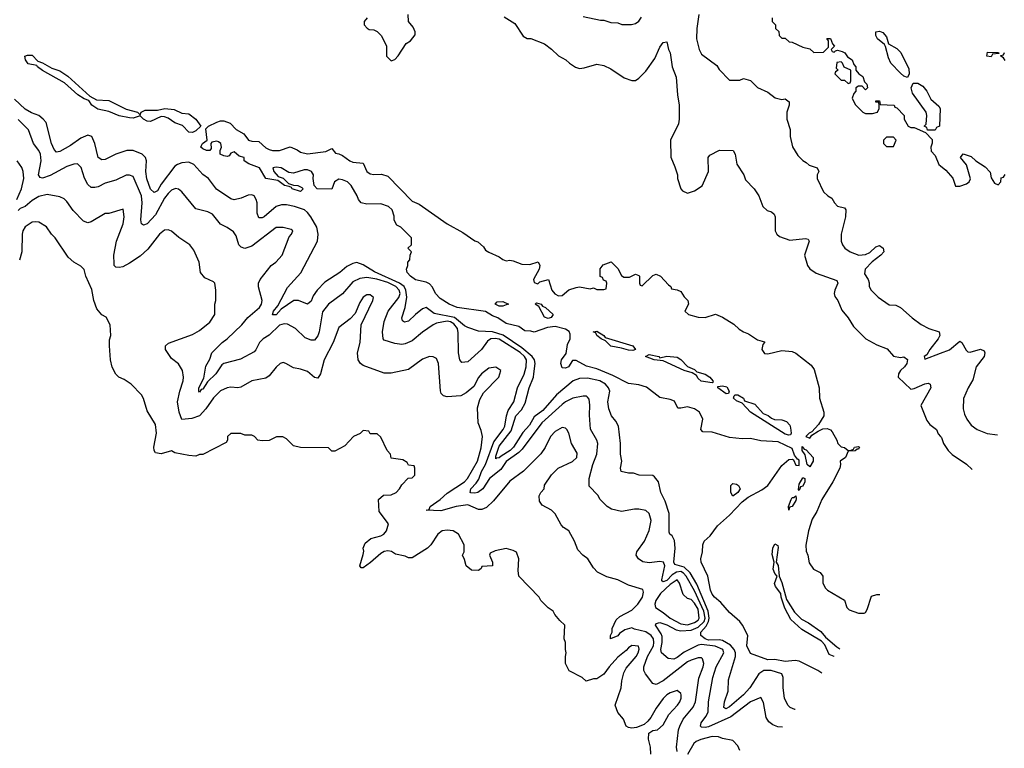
# Model space of a CAD drawing. Header units: inches. Extents: x 2348352 to 2479776, y 460422 to 613655.
# Tile 359 of 590: x 2434719 to 2440366, y 511683 to 515860. Entities that reach past the tile are written whole.
import ezdxf

# ---------------------------------------------------------------- set-up
doc = ezdxf.new("R2010")
doc.units = ezdxf.units.IN
doc.header["$MEASUREMENT"] = 0
doc.layers.add('C4531', color=7, linetype='Continuous')
doc.layers.add('C4541', color=7, linetype='Continuous')

msp = doc.modelspace()

# ---------------------------------------------------------------- linework, layer by layer
at = {"layer": 'C4531', "color": 4}
for points, elevation in [([(2436712, 515870), (2436694, 515850), (2436694, 515830), (2436711.6, 515811.6), (2436723.6, 515803.6), (2436750, 515802), (2436770, 515792), (2436792, 515770), (2436822, 515710), (2436822, 515650), (2436850, 515624.7), (2436870, 515632), (2436890, 515652), (2436936.4, 515723.6), (2436960.4, 515739.6), (2436987.3, 515772.7), (2436988, 515790), (2436976.4, 515816.4), (2436948.7, 515850), (2436948, 515890)], 64), ([(2438614.8, 515890), (2438602.8, 515810), (2438601, 515750), (2438616, 515690), (2438630, 515662), (2438716.9, 515596.9), (2438730, 515574), (2438790, 515514), (2438850, 515514), (2438870, 515522), (2438910, 515511.3), (2438951.1, 515471.1), (2439010, 515444.7), (2439051.1, 515411.1), (2439090, 515402.8), (2439110, 515406), (2439132, 515390), (2439131.3, 515370), (2439118, 515330), (2439118, 515290), (2439138, 515230), (2439138, 515190), (2439151.1, 515131.1), (2439182, 515082), (2439210, 515052), (2439230, 515042), (2439246.4, 515026.4), (2439292, 515010), (2439302, 514990), (2439292, 514970), (2439292, 514950), (2439330, 514874), (2439354, 514850), (2439376.9, 514836.9), (2439392, 514810), (2439410, 514792), (2439450, 514782), (2439458, 514770), (2439454.8, 514730), (2439431, 514630), (2439431, 514590), (2439438, 514570), (2439450.9, 514550.9), (2439482, 514530), (2439531.1, 514511.1), (2439570, 514514.8), (2439594, 514526), (2439630, 514558), (2439650, 514564.7), (2439671.3, 514550), (2439674.8, 514530), (2439658.8, 514510), (2439608.3, 514471.7), (2439567.7, 514430), (2439564, 514404), (2439584.7, 514370), (2439591, 514351), (2439591.3, 514330), (2439602, 514310), (2439642, 514270), (2439706.4, 514226.4), (2439743.6, 514223.6), (2439770.9, 514210.9), (2439838, 514150), (2439890, 514112), (2439934, 514090), (2439992, 514070), (2439996, 514050), (2439986.8, 514030), (2439939.1, 513970), (2439922, 513938), (2439907.3, 513930), (2439910, 513914), (2440000, 513948)], 68), ([(2437496.9, 515876.9), (2437558, 515838), (2437606.4, 515766.4), (2437630, 515752), (2437650, 515751.3), (2437730, 515721), (2437770, 515691.3), (2437810, 515652), (2437852, 515630), (2437872, 515610), (2437907.1, 515587.1), (2437930, 515581), (2437956.5, 515583.5), (2438030, 515604.7), (2438070, 515598), (2438110, 515578), (2438186.4, 515526.4), (2438230, 515511.3), (2438250, 515512), (2438270, 515524.7), (2438310, 515564.7), (2438362, 515638), (2438390, 515702), (2438408.7, 515730), (2438430, 515734), (2438441, 515690), (2438450.6, 515670.6), (2438462, 515590), (2438484.7, 515530), (2438491, 515430), (2438501, 515370), (2438501, 515290), (2438496.9, 515263.1), (2438452, 515170), (2438452.7, 515072.7), (2438476.9, 515016.9), (2438491, 514970), (2438491.3, 514950), (2438511.3, 514890), (2438519.8, 514879.8), (2438550, 514864.7), (2438590, 514878), (2438632.5, 514907.5), (2438668.7, 514990), (2438668, 515070), (2438676.4, 515083.6), (2438732.7, 515112.7), (2438810.9, 515110.9), (2438822, 515090), (2438832.7, 515032.7), (2438871.3, 514970), (2438882, 514942), (2438931.3, 514890), (2438958, 514850), (2438982, 514790), (2439006.4, 514766.4), (2439030, 514758), (2439045.4, 514745.4), (2439051, 514730), (2439051.3, 514650), (2439062, 514630), (2439076.9, 514616.9), (2439136.9, 514596.9), (2439226, 514606), (2439242, 514602), (2439246, 514590), (2439221, 514510), (2439238, 514450), (2439250, 514432), (2439287.1, 514407.1), (2439405.4, 514365.4), (2439410.6, 514350), (2439393.4, 514310), (2439390.7, 514290), (2439394, 514274), (2439410.8, 514250), (2439434, 514194), (2439470, 514151.3), (2439501.4, 514101.4), (2439571.1, 514031.1), (2439635.3, 513995.3), (2439694, 513974), (2439730.8, 513930.8), (2439770, 513924), (2439790, 513926.8), (2439810, 513911.3), (2439807.3, 513890), (2439794, 513870), (2439770.8, 513850), (2439758.8, 513830), (2439758, 513810), (2439830, 513742), (2439850, 513746), (2439910, 513772.2), (2439930, 513775.5), (2439941, 513770), (2439943.8, 513750), (2439887.9, 513647.9), (2439922, 513562), (2439939.8, 513539.8), (2439978, 513510), (2439986.4, 513486.4), (2440000, 513471.4)], 64), ([(2437950, 515878), (2438050, 515858), (2438070, 515858), (2438110, 515844.7), (2438150, 515842), (2438171.6, 515831.6), (2438228.4, 515831.6), (2438250, 515838), (2438270, 515852), (2438285.6, 515874.4)], 68), ([(2439034, 515870), (2439034, 515850), (2439054, 515830), (2439054, 515810), (2439072.7, 515792.7), (2439074, 515770), (2439090, 515754), (2439110, 515754), (2439132.7, 515732.7), (2439150, 515732), (2439210, 515702), (2439250, 515692), (2439272.7, 515672.7), (2439330, 515674), (2439358, 515702), (2439358, 515738), (2439348, 515752), (2439370, 515751.3), (2439381, 515721), (2439391.3, 515708.7), (2439374, 515690), (2439378, 515678), (2439390, 515674), (2439398, 515682), (2439410, 515684.7), (2439436.8, 515676.8), (2439450.6, 515670.6), (2439467.1, 515647.1), (2439494, 515630), (2439503.6, 515603.6), (2439514, 515590), (2439514, 515570), (2439532, 515550), (2439554.8, 515534.8), (2439564.7, 515504.7), (2439578, 515490), (2439582, 515470), (2439570, 515458), (2439550, 515478), (2439530, 515478), (2439514, 515470), (2439514, 515450), (2439503.6, 515436.4), (2439494, 515410), (2439510, 515374), (2439554, 515330), (2439570, 515322), (2439610, 515322), (2439638, 515330), (2439648, 515350), (2439648, 515370), (2439646, 515386), (2439630, 515388), (2439630, 515394), (2439650, 515394), (2439654, 515374), (2439734, 515370), (2439738, 515358), (2439750, 515354), (2439791.3, 515310), (2439792, 515290), (2439814, 515250), (2439830, 515242), (2439850, 515242), (2439914, 515214), (2439952.7, 515172.7), (2439952.7, 515152.7), (2439944.7, 515130), (2439946.4, 515106.4), (2439970, 515082), (2439991.3, 515030), (2440000, 515022.8)], 72), ([(2439166.8, 511905.4), (2439165.6, 511905.6), (2439138, 511918), (2439124, 511930), (2439106, 511970), (2439098, 512030), (2439098, 512090), (2439089.2, 512110), (2439029, 512130), (2438986.4, 512130), (2438958.3, 512110), (2438907.4, 512030), (2438870.3, 511990), (2438790, 511921.6), (2438769.5, 511909.5), (2438758, 511918), (2438760.7, 511950), (2438783, 512010), (2438784.6, 512075.4), (2438824.7, 512210), (2438824.2, 512230), (2438817.6, 512250), (2438795, 512275), (2438750, 512301.7), (2438730, 512305.6), (2438670, 512302.9), (2438649.6, 512310), (2438624.7, 512330), (2438626, 512350), (2438656, 512384), (2438669.9, 512410), (2438674, 512430), (2438667.5, 512470), (2438603.5, 512623.5), (2438563.7, 512690), (2438530, 512721.1), (2438476.6, 512736.6), (2438471.5, 512750), (2438478.7, 512830), (2438475.5, 512875.5), (2438460.4, 512900.4), (2438448, 512910), (2438443.1, 512923.1), (2438444, 513030), (2438420.2, 513100.2), (2438395.3, 513150), (2438382, 513210), (2438360.4, 513240.4), (2438350, 513248), (2438271.6, 513248.4), (2438240.4, 513260.4), (2438210, 513261.2), (2438168.7, 513270), (2438165.2, 513290), (2438173.2, 513330), (2438164, 513370), (2438164, 513430), (2438154, 513530), (2438138.6, 513558.6), (2438114, 513590), (2438097.2, 513630), (2438093.2, 513670), (2438103.7, 513730), (2438096.2, 513750), (2438079.7, 513770), (2438047, 513790), (2437975.1, 513804.9), (2437930, 513804), (2437893, 513790), (2437798.7, 513710), (2437720.1, 513619.9), (2437670, 513582.6), (2437643.5, 513536.5), (2437605.6, 513494.4), (2437551.4, 513410), (2437532.9, 513390), (2437481.2, 513358.8), (2437470, 513347.6), (2437453.7, 513346.3), (2437450, 513342), (2437450, 513358), (2437470, 513414.9), (2437537.5, 513502.5), (2437563.9, 513590), (2437596.3, 513623.7), (2437618.7, 513661.3), (2437641, 513750), (2437665.1, 513810), (2437668.3, 513830), (2437675, 513890), (2437670.8, 513910), (2437657.4, 513930), (2437598.4, 513978.4), (2437491.3, 514051.3), (2437430, 514071.2), (2437350, 514074.7), (2437290, 514095.3), (2437270, 514105.8), (2437212.4, 514152.4), (2437095.5, 514175.5), (2437050, 514209.5), (2437030, 514201.6), (2436989.3, 514170.7), (2436950, 514132), (2436925.4, 514125.4), (2436914.5, 514134.5), (2436911.8, 514150), (2436930, 514211), (2436938.6, 514270), (2436933.7, 514310), (2436923.5, 514330), (2436897.7, 514350), (2436753.9, 514413.9), (2436690, 514455.3), (2436652.7, 514467.3), (2436630, 514462), (2436595.2, 514444.8), (2436556, 514410), (2436470, 514355.1), (2436425.5, 514310), (2436402.5, 514277.5), (2436390, 514246), (2436370.3, 514229.7), (2436318, 514250), (2436290.6, 514249.4), (2436218.8, 514201.2), (2436190, 514168), (2436169, 514169), (2436175.1, 514190), (2436200.1, 514219.9), (2436254.9, 514325.1), (2436330.8, 514409.2), (2436426.6, 514590), (2436431.8, 514630), (2436422.9, 514670), (2436389.6, 514730), (2436370, 514755.6), (2436352, 514770), (2436295.3, 514790), (2436250, 514799.6), (2436220.9, 514799.1), (2436190, 514789.3), (2436121, 514730), (2436110, 514723.7), (2436090, 514724), (2436082, 514750), (2436080.9, 514810), (2436076, 514830), (2436064, 514850), (2436050, 514855.6), (2436030, 514854), (2435990, 514836), (2435950, 514826.6), (2435930, 514832.7), (2435847.7, 514887.7), (2435801.2, 514950), (2435770, 514972), (2435717.6, 515030), (2435690, 515042.6), (2435650, 515038.9), (2435624, 515030), (2435610, 515019.5), (2435530, 514917), (2435510, 514878), (2435490, 514869.2), (2435470, 514889.4), (2435448.5, 514948.5), (2435442, 514990), (2435446, 515050), (2435441.3, 515070), (2435422, 515090), (2435370.5, 515109.5), (2435334, 515110), (2435270, 515089.2), (2435210, 515059.3), (2435190, 515057.2), (2435169.4, 515070), (2435149.4, 515150), (2435133.2, 515190), (2435110, 515198), (2435070, 515180.9), (2435010, 515138), (2434950, 515103.7), (2434930, 515101.2), (2434916.6, 515116.6), (2434901.6, 515150), (2434872, 515270), (2434854.5, 515290), (2434829.4, 515310), (2434786.8, 515326.8), (2434750, 515347.4), (2434690, 515405.1)], 64), ([(2439093.1, 511805.3), (2439066.3, 511806.3), (2439038.6, 511818.6), (2439015.5, 511835.5), (2439000.2, 511860.2), (2438985.6, 511945.6), (2438970, 511975.3), (2438910, 511949.3), (2438797, 511863), (2438670, 511807.1), (2438650, 511802), (2438630, 511805.1), (2438624.5, 511810), (2438627.3, 511830), (2438655.2, 511864.8), (2438667.8, 511890), (2438669.6, 511950), (2438693.6, 512090), (2438713.3, 512150), (2438758.4, 512230), (2438751.6, 512250), (2438708.7, 512268.7), (2438630, 512278.2), (2438610, 512275.1), (2438530, 512235.4), (2438490, 512203), (2438470, 512195.1), (2438438.4, 512198.4), (2438399.5, 512230), (2438396.3, 512250), (2438404.7, 512290), (2438403.8, 512323.8), (2438398.8, 512338.8), (2438365.2, 512390), (2438370, 512398), (2438390, 512404), (2438430, 512390.3), (2438483.4, 512363.4), (2438510, 512356.2), (2438570, 512360.2), (2438610, 512378.2), (2438643.9, 512410), (2438649.9, 512430), (2438643.6, 512470), (2438590, 512586), (2438540.8, 512670), (2438526.5, 512686.5), (2438510, 512696.2), (2438486.2, 512693.8), (2438461.4, 512678.6), (2438430, 512645.6), (2438410, 512637), (2438402.8, 512642.8), (2438402, 512650), (2438418.9, 512730), (2438411.3, 512751.3), (2438390, 512754.5), (2438330, 512746.6), (2438292.9, 512752.9), (2438268.7, 512770), (2438255.3, 512790), (2438259, 512810), (2438302.9, 512870), (2438330, 512931.3), (2438340.7, 512990), (2438329.2, 513030), (2438310, 513046), (2438270, 513055.1), (2438245.2, 513054.8), (2438170, 513041.2), (2438113.6, 513053.6), (2438088, 513070), (2438048, 513110), (2438034.6, 513134.6), (2437985.6, 513185.6), (2437985.2, 513230), (2438007, 513310), (2438029.6, 513370), (2438034.5, 513430), (2438029.3, 513450), (2437992.1, 513512.1), (2437987.2, 513592.8), (2437989.3, 513650), (2437984.7, 513684.7), (2437976.5, 513696.5), (2437970, 513702), (2437950, 513702.7), (2437892, 513690), (2437850.4, 513669.6), (2437830, 513654.5), (2437713.4, 513550), (2437601.5, 513398.5), (2437581.6, 513378.4), (2437510, 513327.3), (2437478.3, 513281.7), (2437414.4, 513230), (2437374.9, 513170), (2437346, 513150), (2437330, 513145.1), (2437307.2, 513147.2), (2437302.7, 513150), (2437306, 513170), (2437337.7, 513202.3), (2437353, 513227), (2437368.7, 513270), (2437389.8, 513310.2), (2437439.3, 513440.7), (2437492.6, 513510), (2437502, 513530), (2437511.1, 513588.9), (2437520.8, 513619.2), (2437554, 513670), (2437574, 513750), (2437611.9, 513828.1), (2437623.5, 513870), (2437626, 513910), (2437613.7, 513930), (2437590, 513951.7), (2437470, 514028), (2437446.8, 514033.2), (2437421, 514030), (2437402.3, 514017.7), (2437366.8, 513970), (2437290, 513899), (2437255.3, 513895.3), (2437244, 513910), (2437236, 513950), (2437234.8, 514065.2), (2437229.6, 514090), (2437210, 514115.8), (2437190, 514127.8), (2437170, 514131.7), (2437110, 514119.5), (2437091, 514110), (2437030, 514069.4), (2436970, 514019.3), (2436930, 514001.2), (2436910, 513997.2), (2436870, 514004), (2436810, 514022), (2436804, 514030), (2436799.3, 514070), (2436809.5, 514130.5), (2436832.7, 514190), (2436892.9, 514267.1), (2436900.4, 514290), (2436895.6, 514310), (2436875.8, 514330), (2436830, 514353.8), (2436767.6, 514372.4), (2436710, 514382.9), (2436670, 514376.2), (2436630, 514357), (2436570, 514289.2), (2436490, 514229), (2436455.5, 514184.5), (2436436.3, 514070), (2436430, 514048.7), (2436410, 514022), (2436390, 514022), (2436356.5, 514036.5), (2436302, 514090), (2436255.5, 514115.5), (2436236, 514116), (2436210, 514109.3), (2436150, 514052), (2436114.8, 514030), (2436094, 514010), (2436073.2, 513966.8), (2436063.5, 513956.5), (2435985.2, 513914.8), (2435890, 513889.2), (2435879.1, 513880.9), (2435843.8, 513830), (2435795.8, 513784.2), (2435770, 513742.7), (2435760.5, 513739.5), (2435750, 513725.2), (2435746, 513730), (2435747.3, 513750), (2435774.5, 513805.5), (2435786.3, 513873.7), (2435810, 513914), (2435822, 513950), (2435881.2, 514010), (2435910, 514030.7), (2435992.7, 514110), (2436027.5, 514152.5), (2436095.1, 514210), (2436106, 514230), (2436109.2, 514250), (2436089.1, 514329.1), (2436089, 514350), (2436099, 514370), (2436162, 514450), (2436188.7, 514470), (2436224, 514510), (2436264, 514616), (2436278, 514630), (2436286, 514650), (2436276.4, 514656.4), (2436230, 514668.7), (2436190, 514668.7), (2436050, 514561.2), (2436010, 514549), (2435990, 514555.3), (2435975.3, 514570), (2435960.2, 514620.2), (2435944.7, 514644.7), (2435910, 514668.7), (2435870, 514688.7), (2435825.6, 514745.6), (2435798.6, 514758.6), (2435730, 514775.3), (2435650, 514874), (2435630, 514889), (2435612.7, 514892.7), (2435590, 514882.7), (2435570, 514863.7), (2435550, 514836), (2435498, 514742), (2435450, 514689.2), (2435430, 514682), (2435418, 514690), (2435413.2, 514713.2), (2435422.4, 514810), (2435417.6, 514850), (2435370, 514962), (2435350, 514969), (2435330, 514969), (2435270, 514939.3), (2435210, 514922.7), (2435170, 514902.7), (2435150, 514897.2), (2435130, 514899), (2435110, 514915.3), (2435091.9, 514951.9), (2435071.9, 515011.9), (2435050, 515033.2), (2435030, 515032.7), (2434990, 515018), (2434893.7, 514966.3), (2434850, 514952.3), (2434836, 514956), (2434827, 514970), (2434841.6, 515050), (2434838, 515090), (2434829.2, 515110), (2434799.3, 515150), (2434769.4, 515229.4), (2434710, 515288.7)], 68), ([(2439320.4, 512113.8), (2439297.2, 512130), (2439190, 512183.5), (2439166.8, 512186.8), (2439110, 512181.8), (2439050, 512192.2), (2439010, 512189.8), (2438910, 512226), (2438888.5, 512270), (2438896, 512330), (2438863.7, 512390), (2438849.3, 512410), (2438790, 512462.4), (2438740, 512520), (2438703.6, 512550), (2438690, 512567), (2438680.5, 512590), (2438665.1, 512670), (2438626.6, 512750), (2438625.1, 512770), (2438635.4, 512810), (2438636.3, 512850), (2438644.2, 512870), (2438678.2, 512901.8), (2438720.7, 512959.3), (2438790, 513020.5), (2438863.3, 513096.7), (2438896.9, 513123.1), (2438975.3, 513164.7), (2439009.2, 513190), (2439090, 513304), (2439130, 513338.8), (2439150, 513341), (2439157.3, 513337.3), (2439170, 513306), (2439190, 513304), (2439190, 513336), (2439180.7, 513340.7), (2439163.7, 513363.7), (2439150, 513402.7), (2439070, 513440.9), (2438970, 513446), (2438910, 513459.7), (2438862.3, 513457.7), (2438790, 513465.4), (2438690, 513496.2), (2438638, 513498), (2438626, 513510), (2438637.2, 513570), (2438617.2, 513610), (2438590, 513629.2), (2438550, 513641.2), (2438510, 513632.3), (2438493.2, 513633.2), (2438473.8, 513673.8), (2438450, 513682.6), (2438390, 513693.6), (2438313.5, 513753.5), (2438270, 513766.6), (2438210, 513773.7), (2438120.4, 513820.4), (2438030, 513858.3), (2437970, 513873.3), (2437910, 513906), (2437890, 513906), (2437866, 513870), (2437850, 513862), (2437830, 513865.2), (2437823.6, 513890), (2437827.3, 513910), (2437852.9, 513947.1), (2437861.6, 513998.4), (2437876, 514030), (2437876.5, 514056.5), (2437870, 514073.2), (2437850, 514085.2), (2437790, 514100.7), (2437745.3, 514094.7), (2437670, 514068), (2437650, 514075.3), (2437616.4, 514076.4), (2437581.2, 514101.2), (2437510, 514119.3), (2437462, 514150), (2437430, 514162), (2437390, 514187.3), (2437228.7, 514210), (2437182, 514230), (2437130, 514262.7), (2437104.5, 514290), (2437087.3, 514327.3), (2437070, 514345.2), (2437050, 514356), (2436990, 514369.4), (2436961.2, 514390), (2436942, 514410), (2436938, 514430), (2436946, 514450), (2436946, 514470), (2436956.4, 514483.6), (2436958, 514510), (2436966, 514530), (2436946, 514550), (2436966, 514570), (2436966, 514610), (2436906, 514670), (2436882, 514682), (2436866, 514710), (2436866, 514734), (2436855.3, 514770), (2436834, 514790), (2436790, 514805.2), (2436710, 514802), (2436678, 514810), (2436662, 514830), (2436655.3, 514850), (2436621.2, 514910), (2436599, 514930), (2436570, 514942.7), (2436550, 514945.2), (2436524.7, 514930), (2436510, 514888), (2436426, 514890), (2436408.9, 514908.9), (2436402, 514950), (2436404, 514970), (2436393.2, 514990), (2436370, 514999.3), (2436350, 514999.3), (2436290, 514979.3), (2436263.2, 514983.2), (2436218, 515010), (2436190, 515015.1), (2436172, 515010), (2436176, 514990), (2436201, 514961), (2436231, 514951), (2436261, 514921), (2436290, 514911), (2436314, 514910), (2436338, 514898), (2436344.7, 514890), (2436330, 514875.3), (2436282, 514890), (2436279, 514899), (2436264.7, 514904.7), (2436238, 514910), (2436199, 514939), (2436130, 514949.4), (2436095.3, 515010), (2436033.6, 515033.6), (2436006, 515050), (2436006, 515070), (2435978, 515078), (2435950, 515102), (2435930, 515095.3), (2435919.8, 515080.2), (2435910, 515075.3), (2435890, 515079), (2435868.7, 515090), (2435868.7, 515110), (2435877, 515130), (2435873.6, 515150), (2435860.1, 515160.1), (2435850, 515164.5), (2435822, 515158), (2435816, 515150), (2435818, 515122), (2435810.7, 515109.3), (2435790, 515109.5), (2435770, 515119), (2435759, 515130), (2435761.2, 515138.8), (2435768, 515150), (2435795.3, 515170), (2435786, 515234), (2435801.2, 515250), (2435850, 515273.4), (2435870, 515280.7), (2435890, 515281), (2435927.1, 515267.1), (2435961, 515230), (2436005.2, 515205.2), (2436032, 515170), (2436050, 515164), (2436090, 515161), (2436130, 515124.9), (2436150, 515116.3), (2436170, 515110.8), (2436210, 515111), (2436270, 515130.8), (2436310, 515114.8), (2436330, 515100.7), (2436370, 515090.7), (2436475.3, 515104.7), (2436510, 515122), (2436530, 515094), (2436550, 515092), (2436570, 515082), (2436612, 515050), (2436630, 515044), (2436690, 515038), (2436710.7, 514990), (2436730, 514977.1), (2436750, 514972.7), (2436794.9, 514974.9), (2436830, 514962.8), (2436970, 514819.1), (2437010, 514803), (2437170, 514690.5), (2437260.2, 514640.2), (2437330, 514592.4), (2437347.2, 514587.2), (2437378.4, 514558.4), (2437390, 514538.8), (2437410, 514526.8), (2437470, 514501), (2437490, 514484.7), (2437510, 514478), (2437530, 514482), (2437550, 514478), (2437598.8, 514458.8), (2437644, 514456), (2437692.7, 514472.7), (2437702, 514450), (2437698, 514430), (2437666, 514370), (2437670, 514354), (2437690, 514346), (2437703.2, 514356.8), (2437751.3, 514371.3), (2437770.7, 514310), (2437788.1, 514288.1), (2437810, 514277.3), (2437830, 514278.8), (2437867.7, 514312.3), (2437910, 514325.5), (2437930, 514327.7), (2437990, 514318), (2438010, 514322), (2438030, 514314), (2438070, 514314), (2438082, 514318), (2438086, 514350), (2438082, 514362), (2438067.3, 514367.3), (2438062, 514382), (2438048.4, 514388.4), (2438049.1, 514430.9), (2438064.7, 514455.3), (2438111.3, 514471.3), (2438150, 514434), (2438170, 514394), (2438183.6, 514383.6), (2438216.4, 514383.6), (2438250, 514402), (2438270, 514394), (2438274, 514390), (2438274, 514350), (2438278, 514338), (2438290, 514334), (2438350, 514394), (2438370, 514402), (2438394, 514390), (2438439.6, 514339.6), (2438454, 514330), (2438458, 514318), (2438490, 514312), (2438510, 514302), (2438530.7, 514270.7), (2438552, 514250), (2438554, 514230), (2438534, 514190), (2438554, 514170), (2438610, 514154), (2438650, 514152), (2438710, 514171.3), (2438750, 514154.8), (2438815.6, 514115.6), (2438845.8, 514085.8), (2438870, 514071), (2438899.8, 514059.8), (2438950, 514024.7), (2438990, 514014), (2438991.3, 514010), (2438981, 513999), (2438974.8, 513970), (2438990, 513946.8), (2439010, 513945.5), (2439090, 513963.8), (2439150, 513958), (2439170, 513947.7), (2439258.7, 513878.7), (2439275.6, 513855.6), (2439304.9, 513750), (2439305.5, 513690), (2439330.8, 513610), (2439330.7, 513590), (2439300.9, 513539.1), (2439262.5, 513497.5), (2439246, 513490), (2439228.2, 513470), (2439250, 513462), (2439262, 513478), (2439298, 513502), (2439325.4, 513514.6), (2439350, 513516.3), (2439368.3, 513508.3), (2439378.4, 513498.4), (2439406, 513450), (2439411.1, 513431.1), (2439431, 513411), (2439450, 513406.8), (2439470, 513391.3), (2439488, 513392), (2439502, 513398), (2439506, 513410), (2439530, 513414), (2439536, 513410), (2439530, 513398), (2439522, 513398), (2439510, 513388), (2439470, 513386), (2439456, 513350), (2439424, 513330), (2439427.3, 513310), (2439422.8, 513290), (2439383.1, 513210), (2439320.2, 513110), (2439290, 513041.6), (2439263.2, 512996.8), (2439243.5, 512930), (2439228.5, 512848.5), (2439230, 512814), (2439238.8, 512790), (2439246, 512746), (2439270.9, 512710.9), (2439310, 512691.3), (2439324.7, 512670), (2439326, 512630), (2439341.1, 512601.1), (2439351.3, 512590), (2439450, 512532), (2439462, 512490), (2439476.9, 512476.9), (2439530, 512458), (2439562, 512458), (2439570, 512462), (2439580.2, 512479.8), (2439605.2, 512554.8), (2439634.6, 512565.4), (2439652.7, 512564.6)], 56), ([(2434703.6, 514830), (2434729.6, 514890), (2434742.9, 514950), (2434739.3, 514990), (2434732.1, 515012.1), (2434704, 515050)], 72), ([(2438490, 511666), (2438485.2, 511690), (2438498, 511790), (2438504.5, 511810), (2438524.5, 511850), (2438581.7, 511918.3), (2438594.7, 511950), (2438614.9, 512085.1), (2438639.5, 512150), (2438642.7, 512170), (2438635.5, 512195.5), (2438630, 512202), (2438610, 512202.7), (2438570, 512189.5), (2438550, 512178.4), (2438410, 512069.6), (2438370, 512049.3), (2438350, 512055.3), (2438309.2, 512110), (2438299.3, 512130), (2438298, 512150), (2438320.4, 512210), (2438353.3, 512270), (2438356.8, 512290), (2438353.5, 512310), (2438341.3, 512330), (2438310, 512351.1), (2438245.4, 512365.4), (2438230, 512374), (2438190, 512362), (2438158.8, 512341.2), (2438150, 512329), (2438108, 512310), (2438108, 512330), (2438118, 512350), (2438118, 512370), (2438140.2, 512419.8), (2438160.2, 512439.8), (2438230, 512476), (2438265.2, 512510), (2438291.6, 512550), (2438297.5, 512577.5), (2438293.6, 512593.6), (2438210, 512619), (2438149.3, 512649.3), (2438085.6, 512665.6), (2438033.6, 512693.6), (2438010, 512718), (2437978, 512770), (2437948, 512790), (2437920.2, 512820.2), (2437902, 512870), (2437868, 512930), (2437838, 512950), (2437824.7, 512964.7), (2437790, 513028), (2437770, 513048), (2437716.4, 513076.4), (2437700.4, 513100.4), (2437698, 513130), (2437708, 513150), (2437728, 513170), (2437729.1, 513190.9), (2437769.3, 513250.7), (2437808, 513290), (2437890, 513326.8), (2437914, 513350), (2437915.5, 513375.5), (2437884, 513430), (2437869.1, 513489.1), (2437858, 513510), (2437850, 513518), (2437830, 513522), (2437790, 513499), (2437762.8, 513470), (2437732.4, 513407.6), (2437708.6, 513371.4), (2437607.9, 513272.1), (2437530, 513215.3), (2437437.5, 513102.5), (2437395.9, 513064.1), (2437370, 513053.2), (2437350, 513053.2), (2437290, 513079), (2437222, 513070), (2437134.7, 513045.3), (2437050, 513048.7), (2437068.4, 513051.6), (2437074, 513070), (2437131, 513109), (2437170, 513146), (2437270, 513210.7), (2437286.6, 513230), (2437344.5, 513330), (2437365.2, 513405.2), (2437372.7, 513470), (2437365.6, 513505.6), (2437349, 513550), (2437344.7, 513635.3), (2437358, 513682), (2437379, 513721), (2437468, 513810), (2437478, 513850), (2437450, 513868), (2437410, 513862), (2437366.8, 513830), (2437350, 513808), (2437323.5, 513756.5), (2437279.8, 513720.2), (2437250, 513704), (2437170, 513699), (2437150, 513704), (2437137.2, 513717.2), (2437132.7, 513732.7), (2437121.2, 513890), (2437110, 513918), (2437090, 513928), (2437070, 513928.7), (2437030, 513914), (2436950, 513854), (2436850, 513834), (2436810, 513834), (2436690, 513877.2), (2436674, 513890), (2436661.2, 513910), (2436657.2, 513950), (2436672.7, 514010), (2436677.2, 514110), (2436744, 514250), (2436748, 514268), (2436730, 514282), (2436710, 514282), (2436690, 514268.7), (2436670, 514238), (2436644, 514176), (2436614.4, 514145.6), (2436550, 514095.3), (2436516.3, 514010), (2436465.5, 513910), (2436444.7, 513830), (2436430, 513806), (2436410, 513808), (2436370, 513844), (2436330, 513857.2), (2436290, 513864), (2436246, 513890), (2436230, 513894), (2436214, 513890), (2436190, 513869), (2436150, 513819), (2436130, 513805.2), (2436050.7, 513789.3), (2435987.1, 513752.9), (2435970, 513749), (2435930, 513752.7), (2435910, 513749.3), (2435870, 513733.2), (2435830, 513693.2), (2435786.8, 513630), (2435750.6, 513589.4), (2435706, 513574), (2435650, 513568.7), (2435634.5, 513610), (2435625.2, 513670), (2435637.2, 513730), (2435657.2, 513790), (2435659.3, 513810), (2435653.2, 513850), (2435630, 513888), (2435590, 513918), (2435555.3, 513970), (2435555.3, 513990), (2435573.6, 514006.4), (2435710, 514054.8), (2435750, 514078.8), (2435810, 514126), (2435839, 514170), (2435839, 514230), (2435844, 514250), (2435844, 514310), (2435838, 514350), (2435830, 514358), (2435780.2, 514380.2), (2435755.3, 514410), (2435748.7, 514470), (2435718, 514538), (2435695.3, 514570), (2435632.1, 514612.1), (2435590, 514648.7), (2435570, 514655.3), (2435550, 514654), (2435521, 514630), (2435454.6, 514545.4), (2435410, 514505.2), (2435350, 514464), (2435310, 514444), (2435290, 514439), (2435270, 514442), (2435262, 514450), (2435260.2, 514460.2), (2435259.3, 514510), (2435274.5, 514590), (2435312, 514690), (2435319.3, 514730), (2435313.2, 514773.2), (2435231.1, 514748.9), (2435210, 514748.7), (2435130, 514702), (2435110, 514695.3), (2435085.6, 514705.6), (2435026.8, 514766.8), (2434990, 514818), (2434973.6, 514833.6), (2434950, 514844), (2434877.5, 514857.5), (2434830, 514846), (2434790, 514822.7), (2434750, 514789.5), (2434722.8, 514777.2), (2434710, 514766)], 72), ([(2438338, 511650), (2438336, 511690), (2438324.7, 511735.3), (2438328, 511770), (2438350, 511784.7), (2438378, 511790), (2438410, 511818), (2438442.9, 511877.1), (2438492.7, 511930), (2438505.2, 511950), (2438513.2, 511970), (2438513.2, 511990), (2438510, 511998), (2438490, 512014), (2438450, 512001.2), (2438430, 511989.2), (2438410, 511969), (2438370, 511914), (2438339.8, 511860.2), (2438322, 511838), (2438299.8, 511820.2), (2438256.9, 511803.1), (2438230, 511799), (2438210, 511802), (2438198, 511810), (2438182, 511850), (2438150, 511888), (2438134, 511930), (2438169.5, 512030), (2438172, 512070), (2438183.3, 512116.7), (2438197.2, 512142.8), (2438254.5, 512210), (2438266, 512230), (2438272.3, 512252.3), (2438268.7, 512268.7), (2438230, 512272.7), (2438210, 512259.3), (2438196.9, 512243.1), (2438150, 512206.6), (2438099.1, 512150), (2438070, 512109.2), (2438030, 512082), (2438010, 512082), (2437968.9, 512068.9), (2437946, 512090), (2437870, 512128), (2437848.7, 512170), (2437848.7, 512210), (2437854, 512230), (2437848.7, 512250), (2437848.7, 512290), (2437842, 512310), (2437846, 512390), (2437816.4, 512416.4), (2437788, 512450), (2437778, 512470), (2437750, 512488), (2437708, 512530), (2437698, 512550), (2437582, 512670), (2437578, 512702), (2437582, 512770), (2437568.4, 512808.4), (2437550, 512818), (2437510, 512828), (2437445.4, 512814.6), (2437418, 512802), (2437414, 512790), (2437431.3, 512750), (2437431.1, 512728.9), (2437370, 512726), (2437366, 512714), (2437350, 512702), (2437310, 512705.2), (2437279, 512730), (2437270, 512766), (2437258, 512790), (2437268, 512810), (2437268, 512850), (2437235.3, 512910), (2437206, 512930), (2437170, 512934), (2437142, 512930), (2437118, 512910), (2437078, 512850), (2437058, 512830), (2436970, 512775.3), (2436950, 512775.3), (2436930, 512784), (2436875.3, 512795.3), (2436851.8, 512811.8), (2436830, 512815.1), (2436810, 512811.5), (2436790, 512800.9), (2436731.9, 512748.1), (2436690, 512717.2), (2436678, 512718), (2436669.2, 512730), (2436690, 512794), (2436693.2, 512813.2), (2436688.7, 512830), (2436700.2, 512859.8), (2436733.2, 512886.8), (2436790, 512901), (2436808, 512910), (2436822, 512930), (2436835.3, 512970), (2436780.4, 513040.4), (2436778, 513110), (2436805.2, 513134.8), (2436850, 513136), (2436878, 513150), (2436898, 513170), (2436910, 513194), (2436947.3, 513232.7), (2436970, 513234), (2436986, 513250), (2436986, 513290), (2436982, 513302), (2436950, 513306), (2436942, 513322), (2436916.4, 513336.4), (2436850, 513346), (2436846, 513370), (2436826, 513390), (2436790, 513466), (2436770, 513486), (2436730, 513486), (2436722, 513502), (2436690, 513506), (2436672.7, 513487.3), (2436634, 513470), (2436583.6, 513416.4), (2436527.3, 513387.3), (2436510, 513386), (2436490, 513406), (2436330, 513408), (2436290, 513418), (2436250, 513458), (2436228.4, 513468.4), (2436191.6, 513468.4), (2436150, 513448), (2436110, 513446), (2436086, 513450), (2436066, 513470), (2436050, 513478), (2436010, 513478), (2435987.3, 513487.3), (2435930, 513488), (2435912, 513470), (2435912, 513450), (2435903.6, 513436.4), (2435770, 513368), (2435750, 513368), (2435730, 513358), (2435690, 513362), (2435610, 513378), (2435590, 513388), (2435530, 513372.3), (2435498, 513378), (2435489.6, 513389.6), (2435489.5, 513410), (2435503.7, 513490), (2435498.6, 513538.6), (2435450, 513618), (2435429.1, 513689.1), (2435418, 513710), (2435358, 513770), (2435318, 513798), (2435288, 513810), (2435270, 513828), (2435250, 513868), (2435239.3, 513910), (2435234, 513990), (2435234.6, 514025.4), (2435242, 514050), (2435238, 514110), (2435214.6, 514154.6), (2435190, 514168), (2435162, 514202), (2435145.2, 514250), (2435132.5, 514312.5), (2435099, 514390), (2435088.9, 514428.9), (2435070, 514448), (2435029.1, 514469.1), (2434998, 514498), (2434922, 514610), (2434902, 514630), (2434872.3, 514672.3), (2434830, 514699), (2434810, 514701.2), (2434790, 514699.3), (2434750, 514673.2), (2434737.3, 514650), (2434734, 514630), (2434730.8, 514530), (2434719.1, 514480.9)], 76), ([(2439390.7, 512209.1), (2439390, 512209.6), (2439361.3, 512221.3), (2439336.2, 512276.2), (2439317.4, 512297.4), (2439204.3, 512364.3), (2439141.8, 512421.8), (2439106.7, 512486.7), (2439085.4, 512550), (2439083.6, 512570), (2439053.6, 512610), (2439047.2, 512627.2), (2439062.7, 512670), (2439050, 512685.2), (2439041.3, 512710), (2439046, 512750), (2439035.1, 512795.1), (2439038.7, 512830), (2439050, 512856), (2439066.8, 512846.8), (2439070, 512834), (2439058, 512750), (2439070, 512732), (2439074, 512670), (2439090, 512634), (2439117.3, 512537.3), (2439163.2, 512463.2), (2439203.2, 512423.2), (2439242.5, 512402.5), (2439313.3, 512353.3), (2439341.2, 512321.2), (2439404.8, 512264.8), (2439423.2, 512253.2)], 52), ([(2438848.7, 511670), (2438838, 511698), (2438810, 511728), (2438750, 511739), (2438726, 511750), (2438690, 511751.8), (2438625.3, 511734.7), (2438598.5, 511721.5), (2438584.7, 511710), (2438550, 511648.7)], 72)]:
    msp.add_lwpolyline(points, dxfattribs=dict(at, elevation=elevation))
for points, elevation in [([(2439810, 515528.7), (2439790, 515537.2), (2439770, 515553.2), (2439716, 515610), (2439702, 515642), (2439685.6, 515705.6), (2439678, 515718), (2439639, 515750), (2439629.3, 515770), (2439630, 515791), (2439650, 515794.8), (2439670, 515786), (2439690, 515762), (2439702, 515722), (2439750, 515694), (2439771.7, 515671.7), (2439818.5, 515578.5), (2439821, 515550)], 72), ([(2435410, 515314), (2435415.3, 515330), (2435438.9, 515341.1), (2435510, 515342), (2435551.6, 515351.6), (2435605.2, 515345.2), (2435650, 515324.9), (2435690, 515320.5), (2435730, 515290.7), (2435758.8, 515250), (2435730, 515222.7), (2435710, 515213.2), (2435690, 515215.3), (2435653, 515253), (2435610, 515269.3), (2435570, 515296), (2435550, 515303.7), (2435530, 515306), (2435470, 515277), (2435450, 515278), (2435429.3, 515289.3), (2435410, 515308.7), (2435370, 515296), (2435350, 515298), (2435290, 515309.6), (2435230, 515334), (2435167.5, 515347.5), (2435134, 515370), (2435116, 515396), (2435090, 515406), (2435053.2, 515430), (2434977.2, 515497.2), (2434849.6, 515569.6), (2434821.2, 515590), (2434817.5, 515597.5), (2434767.5, 515607.5), (2434753.2, 515630), (2434748.7, 515650), (2434763.2, 515656.8), (2434790, 515656.3), (2434822.5, 515622.5), (2434850, 515612.7), (2434903, 515583), (2434950, 515567.3), (2434995.3, 515535.3), (2435121.1, 515421.1), (2435160.7, 515400.7), (2435230, 515396.3), (2435330, 515346.8), (2435394, 515330)], 56), ([(2439430, 515618), (2439404.7, 515615.3), (2439402, 515582), (2439414, 515570), (2439398, 515562), (2439394, 515550), (2439430, 515514), (2439450, 515514), (2439470, 515494), (2439482, 515498), (2439486, 515510), (2439486, 515570), (2439447.3, 515587.3), (2439438, 515610)], 72), ([(2439926, 515226), (2439922, 515242), (2439906, 515250), (2439918, 515262), (2439922, 515310), (2439918, 515330), (2439838.6, 515438.6), (2439832.7, 515470), (2439843.7, 515496.3), (2439870, 515496.3), (2439899.3, 515479.3), (2439921, 515450), (2439944.5, 515404.5), (2439990, 515364.7), (2439998.8, 515350), (2439994, 515250), (2439978, 515242), (2439970, 515226)], 72), ([(2439730, 515186), (2439690, 515186), (2439674, 515170), (2439674, 515150), (2439690, 515134), (2439730, 515134), (2439746, 515170)], 72), ([(2437470, 514218), (2437446, 514230), (2437458, 514242), (2437490, 514244), (2437522, 514230), (2437510, 514226), (2437490, 514218)], 52), ([(2437750, 514147.4), (2437730, 514155.1), (2437696.5, 514216.5), (2437675.3, 514230), (2437683.2, 514236.8), (2437710.5, 514230), (2437718.5, 514218.5), (2437735.5, 514210), (2437778.8, 514170), (2437767.7, 514152.3)], 52), ([(2438236.1, 513963.9), (2438210, 513965.1), (2438170, 513977.6), (2438110, 513988.4), (2438078.7, 514018.7), (2438054, 514030), (2438030, 514049.6), (2438024.1, 514064.1), (2438008.4, 514071.6), (2438030, 514074.9), (2438070, 514050.3), (2438077.5, 514037.5), (2438236, 513990), (2438250, 513969.2)], 52), ([(2438390, 513922), (2438430, 513931.7), (2438490, 513924.9), (2438510, 513912.2), (2438550, 513872.4), (2438590, 513854.4), (2438602, 513842), (2438650, 513828.2), (2438677.3, 513810), (2438694.8, 513790), (2438696.9, 513783.1), (2438690, 513778), (2438628.2, 513788.2), (2438610, 513803.7), (2438600.2, 513820.2), (2438576.2, 513836.2), (2438529.8, 513849.8), (2438410, 513903.7), (2438358, 513910), (2438308.7, 513930), (2438330, 513940.7), (2438384.7, 513930)], 52), ([(2438770, 513715.1), (2438724, 513750), (2438723.1, 513756.9), (2438750, 513760.5), (2438774.9, 513754.9), (2438787.3, 513730), (2438783.6, 513716.4)], 52), ([(2439130, 513478), (2439110, 513484.2), (2438909.8, 513609.8), (2438862, 513662), (2438830, 513675.1), (2438812.7, 513690), (2438816.5, 513703.5), (2438822, 513710), (2438838, 513710), (2438870, 513690.6), (2438875.9, 513675.9), (2438935.2, 513655.2), (2438982.6, 513602.6), (2439011.4, 513591.4), (2439030, 513576.4), (2439048.2, 513568.2), (2439090, 513567), (2439116.9, 513556.9), (2439136.3, 513536.3), (2439140.7, 513520.7), (2439144.4, 513490), (2439139, 513481)], 52), ([(2439250, 513297), (2439235.1, 513310), (2439224.7, 513364.7), (2439207.2, 513390), (2439207.2, 513412.8), (2439218.8, 513398.8), (2439230, 513394.9), (2439270.4, 513350), (2439270.3, 513330)], 52), ([(2439190, 513162), (2439186.6, 513166.6), (2439190, 513198), (2439210, 513234), (2439214, 513234), (2439222, 513230), (2439222, 513210), (2439210, 513186), (2439198, 513182)], 52), ([(2438810, 513128.7), (2438798, 513150), (2438798, 513190), (2438810, 513202), (2438830, 513198), (2438842, 513190), (2438851, 513170), (2438838, 513150)], 56), ([(2439130, 513049), (2439127.8, 513070), (2439144.2, 513110), (2439150, 513120.7), (2439158.6, 513121.4), (2439170, 513131.3), (2439173.2, 513113.2), (2439170, 513104), (2439150, 513069.6), (2439133.7, 513066.3)], 52), ([(2438490, 512649.3), (2438450, 512622.2), (2438395.2, 512570), (2438366.7, 512530), (2438360.9, 512510), (2438364.9, 512490), (2438410, 512462.3), (2438449.4, 512429.4), (2438510, 512397.3), (2438550, 512391.4), (2438590, 512405), (2438610, 512418.4), (2438616.8, 512430), (2438610, 512480.9), (2438590, 512515.6), (2438570, 512535.6), (2438550, 512542), (2438524.9, 512564.9), (2438502.9, 512630)], 72)]:
    msp.add_lwpolyline(points, close=True, dxfattribs=dict(at, elevation=elevation))
at = {"layer": 'C4541', "color": 4, "elevation": 72}
msp.add_lwpolyline([(2440290, 515648), (2440266, 515650), (2440270, 515674), (2440332.7, 515672.7), (2440334, 515666), (2440298, 515662)], close=True, dxfattribs=at)
at = {"layer": 'C4541', "color": 4}
for points, elevation in [([(2440370, 515626), (2440362, 515642), (2440346, 515650), (2440346, 515654), (2440362, 515658), (2440367.3, 515672.7)], 72), ([(2440000, 515022.8), (2440030, 514998), (2440070.8, 514950.8), (2440086, 514906), (2440110, 514906), (2440150, 514918.8), (2440164, 514930), (2440171.7, 514948.3), (2440150, 515028), (2440115.3, 515070), (2440130, 515090.7), (2440175.9, 515075.9), (2440202, 515050), (2440256.9, 515016.9), (2440285.4, 514985.4), (2440290, 514954), (2440310, 514922), (2440330, 514914), (2440346, 514930), (2440347.3, 514952.7), (2440362, 514958), (2440370, 514972)], 72), ([(2440000, 513948), (2440052.3, 513967.7), (2440110, 514018), (2440122, 514010), (2440146.4, 513966.4), (2440156.9, 513956.9), (2440170, 513954.8), (2440230, 513970.5), (2440250, 513962), (2440254.8, 513950), (2440250.6, 513929.4), (2440204.7, 513870), (2440185.4, 513794.6), (2440158, 513750), (2440131.6, 513688.4), (2440131, 513630), (2440138, 513598), (2440150.6, 513570.6), (2440175.9, 513535.9), (2440211.3, 513510), (2440268.1, 513488.1), (2440327.4, 513479.9)], 68), ([(2440000, 513471.4), (2440005.4, 513465.4), (2440018, 513430), (2440044.7, 513390), (2440067.1, 513367.1), (2440150, 513312), (2440181.4, 513281.8)], 64)]:
    msp.add_lwpolyline(points, dxfattribs=dict(at, elevation=elevation))

doc.saveas('drawing.dxf')
